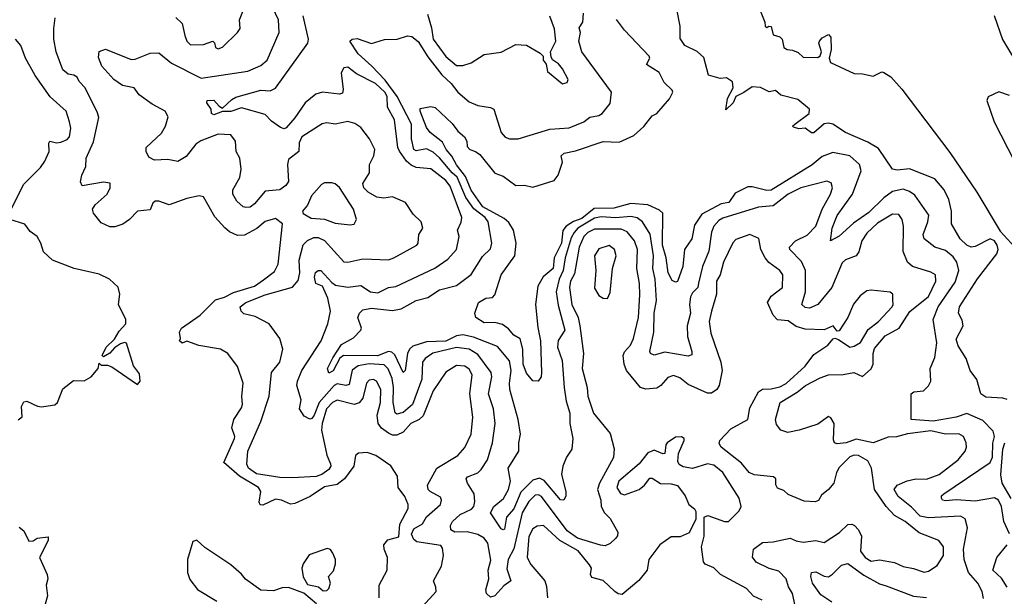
# Model space of a CAD drawing. Extents: x 1468344 to 1613994, y 525695 to 643861.
# Tile 281 of 427: x 1527041 to 1531671, y 609202 to 611916. Entities that reach past the tile are written whole.
import ezdxf

# ---------------------------------------------------------------- set-up
doc = ezdxf.new("R2010")
doc.units = 0

msp = doc.modelspace()

# ---------------------------------------------------------------- linework, layer by layer
at = {"layer": '0CON10XD'}
for points in [[(1529171.5, 610045), (1529158.2, 610155), (1529169.6, 610245), (1529155, 610272.2), (1529135, 610285.2), (1529095, 610288.4), (1529045, 610257.5), (1528985, 610169.5), (1528938.2, 610051.8), (1528919.7, 610035), (1528881.1, 610015), (1528845.1, 609974.9), (1528815, 609961.1), (1528795, 609961.2), (1528775, 609970.2), (1528743.3, 609993.3), (1528727.8, 610015), (1528721.9, 610055), (1528738.8, 610115), (1528739.3, 610175), (1528718.5, 610215), (1528705, 610222.3), (1528685, 610220.4), (1528671.9, 610205), (1528654.8, 610135), (1528637.7, 610112.3), (1528615, 610105.2), (1528535, 610125.9), (1528512.1, 610115), (1528484.6, 610085), (1528463.5, 610015), (1528461.2, 609985), (1528486.1, 609866.1), (1528503.3, 609826.7), (1528504, 609815), (1528495, 609800), (1528462.5, 609775), (1528435, 609766.7), (1528325, 609760), (1528265, 609761.9), (1528155, 609779.3), (1528118.1, 609805), (1528110, 609825), (1528113.5, 609885), (1528175.6, 610025), (1528214.1, 610145), (1528225.5, 610255), (1528265, 610304.2), (1528278.2, 610365), (1528264.3, 610415), (1528214.3, 610485), (1528149.5, 610519.5), (1528095, 610531.9), (1528082.5, 610545), (1528077.8, 610565), (1528104.4, 610585), (1528195, 610621.3), (1528325, 610657.7), (1528350.6, 610689.4), (1528358.8, 610725), (1528357.9, 610755), (1528355.2, 610785), (1528374, 610856), (1528395, 610876.2), (1528425, 610890.7), (1528445, 610891.4), (1528475, 610876.7), (1528565, 610776.9), (1528585, 610775.5), (1528655, 610790), (1528775, 610786.1), (1528801.4, 610795), (1528909.2, 610855), (1528915.6, 610865), (1528917.9, 610905), (1528937.2, 610935), (1528928.6, 610965), (1528891.5, 611001.5), (1528855.4, 611055.4), (1528795, 611082.3), (1528753.4, 611076.6), (1528720.9, 611080.9), (1528680.5, 611105), (1528659.6, 611125), (1528655.4, 611145), (1528686.8, 611195), (1528686.4, 611235), (1528706.9, 611275), (1528711.7, 611305), (1528685.8, 611355.8), (1528645, 611408.6), (1528616.9, 611426.9), (1528585, 611436.8), (1528525, 611424.6), (1528485, 611431.3), (1528463.4, 611426.6), (1528368.9, 611365), (1528356.3, 611336.3), (1528354, 611295), (1528305, 611258.5), (1528300, 611235), (1528304.7, 611155.3), (1528293.5, 611135), (1528264.1, 611115.9), (1528195, 611108.8), (1528145, 611048.8), (1528125, 611034.5), (1528105, 611031.5), (1528092, 611035), (1528062.4, 611062.4), (1528043.3, 611095), (1528043.4, 611115), (1528075.9, 611174.1), (1528083.4, 611213.4), (1528076.4, 611265), (1528058.8, 611295), (1528056.2, 611345), (1528034.7, 611374.7), (1527975, 611377.7), (1527893.4, 611346.6), (1527870.5, 611329.5), (1527825, 611272), (1527785, 611249.2), (1527738.6, 611258.6), (1527675, 611255.5), (1527649.2, 611269.2), (1527636.2, 611295), (1527636.7, 611315), (1527708.5, 611381.5), (1527727.1, 611415), (1527738.9, 611458.9), (1527725, 611486), (1527665, 611518.1), (1527602.6, 611562.6), (1527580, 611595), (1527525, 611605.6), (1527484.7, 611634.7), (1527428.1, 611698.1), (1527411.9, 611738.1), (1527415, 611766.7), (1527445, 611778.1), (1527565, 611728.6), (1527585, 611730.6), (1527655, 611758.2), (1527695, 611760.4), (1527755, 611711.5), (1527895, 611640.7), (1528115, 611674.4), (1528175, 611700), (1528205.6, 611725), (1528261.8, 611855), (1528258.6, 611915), (1528230.2, 611975)], [(1531685, 610128.9), (1531665, 610135.7), (1531585, 610139), (1531560.8, 610155), (1531542.4, 610222.4), (1531510.3, 610265), (1531492.4, 610322.4), (1531455, 610381.2), (1531445, 610413.3), (1531477.2, 610475), (1531472.7, 610502.7), (1531455.6, 610535), (1531460.3, 610565), (1531545, 610696.3), (1531635.9, 610814.1), (1531641.9, 610835), (1531638.4, 610855), (1531625.5, 610875.5), (1531605, 610885.4), (1531535, 610848.2), (1531515, 610845.6), (1531495, 610855.6), (1531463.5, 610885), (1531422.9, 610955), (1531422.5, 611015), (1531410.6, 611070.6), (1531387.7, 611115), (1531345, 611167.5), (1531225, 611213.8), (1531167.7, 611207.7), (1531145, 611213.3), (1531079.4, 611309.4), (1531029.5, 611339.5), (1530925, 611384.5), (1530865, 611424.5), (1530845, 611429.5), (1530825, 611425.6), (1530775, 611384), (1530765, 611384), (1530735, 611405.6), (1530705, 611402.5), (1530680.4, 611410.4), (1530675.8, 611415), (1530685.6, 611425), (1530754, 611475), (1530755.8, 611495), (1530700.5, 611540.5), (1530620.8, 611560.8), (1530595, 611582.5), (1530565, 611576.7), (1530525, 611597.3), (1530485, 611600), (1530447.1, 611572.9), (1530408.9, 611555), (1530395.8, 611524.2), (1530362.5, 611492.5), (1530369.5, 611545), (1530395.6, 611595), (1530393.6, 611623.6), (1530365, 611642.5), (1530335, 611640), (1530280, 611655), (1530257.9, 611737.9), (1530226.5, 611766.5), (1530168.8, 611795), (1530147.3, 611827.3), (1530147.1, 611885), (1530131.2, 611965)], [(1530517.8, 611975), (1530546, 611905), (1530547.5, 611885), (1530555, 611880), (1530563.8, 611886.2), (1530575, 611883.3), (1530585, 611844.3), (1530615, 611835.5), (1530627.5, 611825), (1530634.5, 611784.5), (1530650, 611775), (1530675, 611773.3), (1530701.5, 611761.5), (1530725, 611740.3), (1530795, 611737.5), (1530805, 611745.7), (1530811.8, 611765), (1530798.8, 611805), (1530801.5, 611815), (1530815, 611830.4), (1530845, 611846.5), (1530855.9, 611834.1), (1530857.3, 611775), (1530847.6, 611735), (1530853.8, 611715), (1530965, 611663.3), (1531005, 611661.7), (1531055, 611649.5), (1531095, 611670), (1531105, 611667.5), (1531137.8, 611647.8), (1531189.6, 611589.6), (1531415, 611290.7), (1531542.2, 611105), (1531651.2, 610921.2), (1531720.9, 610845)], [(1528732, 609195), (1528732, 609255), (1528769.1, 609325), (1528770.4, 609385), (1528754.6, 609425), (1528753.6, 609445), (1528772.4, 609467.6), (1528825, 609482), (1528828.6, 609541.4), (1528867.9, 609615), (1528867.5, 609635), (1528852.5, 609672.5), (1528821.4, 609715), (1528818.6, 609768.6), (1528787.3, 609817.3), (1528716.7, 609865), (1528675, 609878.6), (1528634.3, 609875.7), (1528620, 609865), (1528612.3, 609815), (1528569.2, 609755), (1528535, 609728.2), (1528475, 609718.2), (1528407.7, 609672.3), (1528335, 609638.7), (1528315, 609636.7), (1528273.1, 609655), (1528245, 609659.5), (1528214.5, 609645.5), (1528185, 609630.9), (1528172.9, 609632.9), (1528168.2, 609645), (1528175.8, 609695), (1528165, 609714.1), (1528075, 609767.2), (1528001.5, 609831.5), (1528051.5, 609945), (1528053.3, 609955), (1528039.5, 609995), (1528047.7, 610035), (1528085, 610089.4), (1528089.5, 610105), (1528085.9, 610145), (1528092.2, 610205), (1528065, 610283.3), (1528020, 610345), (1527986, 610365), (1527883.1, 610383.1), (1527826.7, 610403.3), (1527805, 610393.3), (1527792.5, 610405), (1527797.5, 610415), (1527792.5, 610445), (1527803.1, 610465), (1527890, 610525), (1527961.5, 610598.5), (1528005, 610609.6), (1528047.1, 610632.9), (1528145, 610661.7), (1528188, 610692), (1528239.6, 610730.4), (1528256.1, 610765), (1528276.7, 610955), (1528245, 610980), (1528195, 610966.2), (1528157.2, 610932.8), (1528098.5, 610901.5), (1528065, 610901.1), (1528027.3, 610917.3), (1528006.4, 610936.4), (1527958.7, 610988.7), (1527905, 611082), (1527885, 611087.5), (1527827.5, 611075), (1527745, 611045.5), (1527695, 611062.5), (1527678.3, 611061.7), (1527667.5, 611052.5), (1527655, 611021.2), (1527595, 611015.6), (1527558, 610975), (1527526.2, 610953.8), (1527488.9, 610941.1), (1527465, 610941.8), (1527425, 610960.8), (1527388.6, 611005), (1527383.3, 611025), (1527396.9, 611045), (1527452.7, 611095), (1527467.7, 611125), (1527466.6, 611146.6), (1527435, 611152.2), (1527335, 611133.8), (1527327, 611153), (1527333.3, 611185), (1527352.9, 611225), (1527354.7, 611265), (1527388.5, 611341.5), (1527414, 611455), (1527408.1, 611478.1), (1527349.1, 611595), (1527321.2, 611625), (1527311.2, 611645), (1527296.7, 611655), (1527270, 611660), (1527245, 611680), (1527213.6, 611765), (1527202.7, 611825), (1527201.8, 611875), (1527207.9, 611925)], [(1527775.7, 611925.7), (1527805, 611897.5), (1527817.7, 611842.3), (1527827.9, 611815), (1527845, 611797.2), (1527905, 611799.3), (1527950, 611815), (1527957.9, 611807.9), (1527962, 611785), (1527975, 611779.4), (1527995, 611787.5), (1528066, 611855), (1528078.8, 611875), (1528074.4, 611915), (1528090.5, 611955)], [(1528792.3, 610227.7), (1528773.4, 610273.4), (1528755, 610291.9), (1528685, 610297.2), (1528632.4, 610287.6), (1528605, 610267.1), (1528590.2, 610199.8), (1528575, 610195.2), (1528535, 610202.2), (1528519.6, 610195), (1528449.9, 610115), (1528426.9, 610055), (1528415, 610039.8), (1528405, 610036), (1528379.5, 610049.5), (1528357.3, 610085), (1528365, 610127.5), (1528344.7, 610194.7), (1528347.1, 610215), (1528367.5, 610265), (1528458.6, 610405), (1528490, 610485), (1528502.5, 610545), (1528490.8, 610605), (1528465, 610662.5), (1528434.5, 610674.5), (1528428, 610705), (1528432.9, 610727.1), (1528445, 610736.5), (1528458, 610735), (1528508.7, 610678.7), (1528526.6, 610666.6), (1528585, 610657.6), (1528645, 610665.3), (1528691.8, 610635), (1528725, 610631.1), (1528775, 610655.3), (1528809.7, 610660.3), (1528992.8, 610747.2), (1529055, 610788.5), (1529096, 610835), (1529108.1, 610895), (1529100.6, 610925), (1529117.4, 610962.6), (1529119.8, 610985), (1529065, 611132.2), (1529045, 611160), (1528975, 611213.8), (1528905, 611221.2), (1528881.9, 611231.9), (1528860.4, 611250.4), (1528827.2, 611297.2), (1528819.8, 611315), (1528803.9, 611445), (1528770.2, 611505), (1528768.8, 611555), (1528758.6, 611575), (1528715, 611616.1), (1528625, 611661.5), (1528585, 611692.5), (1528565, 611689.5), (1528553.8, 611666.2), (1528563.1, 611586.9), (1528559, 611571), (1528545, 611566), (1528465, 611575.4), (1528434.4, 611565), (1528384.5, 611525), (1528336, 611454), (1528295, 611406.7), (1528285, 611402.7), (1528268, 611408), (1528225, 611438), (1528195, 611470.6), (1528085, 611500.5), (1528035, 611483.8), (1527995, 611483.4), (1527955, 611469.1), (1527943.1, 611475), (1527942.2, 611495), (1527922, 611525), (1527923.3, 611535), (1527955, 611536.9), (1527978.8, 611508.8), (1527995, 611499.5), (1528038.9, 611541.1), (1528058.2, 611551.8), (1528174.6, 611584.6), (1528218.8, 611581.2), (1528245, 611593.1), (1528397.1, 611805), (1528399.2, 611825), (1528373.8, 611933.8)], [(1531573, 609193), (1531567.5, 609225), (1531547.1, 609265), (1531502.5, 609315), (1531482, 609375), (1531479.2, 609425), (1531498, 609525), (1531487.6, 609567.6), (1531465, 609580), (1531315, 609571.5), (1531275, 609580), (1531235, 609621.3), (1531171.8, 609671.8), (1531153.2, 609705), (1531166.9, 609725), (1531215, 609746.4), (1531255, 609755.7), (1531305, 609753.5), (1531364.8, 609775.2), (1531454.5, 609845), (1531487.5, 609885), (1531493.5, 609905), (1531492.2, 609925), (1531478.8, 609955), (1531457.3, 609967.3), (1531395, 609965.6), (1531325, 609981.5), (1531216.7, 609966.7), (1531165, 609953.2), (1531125, 609951.8), (1531055, 609924), (1530975, 609941.8), (1530927.5, 609925), (1530885, 609920), (1530873.3, 609925), (1530868.6, 609938.6), (1530871.2, 610015), (1530855, 610042.5), (1530845, 610048), (1530795, 610013.1), (1530706.2, 609983.8), (1530653.1, 609973.1), (1530620, 609985), (1530600.6, 610010.6), (1530595.7, 610035), (1530618.1, 610115), (1530697.4, 610162.6), (1530736.4, 610195), (1530805, 610231.2), (1530845, 610245.4), (1530912.9, 610247.1), (1530963.8, 610256.2), (1531005, 610236.7), (1531045, 610273.8), (1531055.4, 610295.4), (1531054.4, 610345), (1531061.2, 610368.8), (1531111.1, 610428.9), (1531177.1, 610465), (1531226.5, 610543.5), (1531315, 610612.7), (1531348.9, 610685), (1531348.1, 610715), (1531325, 610728.5), (1531240, 610755), (1531215.4, 610775), (1531195.8, 610825), (1531197, 610945), (1531190.8, 610975), (1531175, 610999.2), (1531145, 611000.9), (1531075, 610958.6), (1531025, 610911.8), (1531001.3, 610875), (1530986.9, 610823.1), (1530975, 610804.7), (1530925, 610785.4), (1530908.3, 610771.7), (1530860, 610655), (1530793.7, 610576.3), (1530755, 610558.8), (1530735, 610561.5), (1530718.6, 610575), (1530735.8, 610635), (1530735.7, 610735.7), (1530717.5, 610777.5), (1530663.1, 610835), (1530661.1, 610845), (1530688.9, 610875), (1530745, 610901.8), (1530785.7, 610945), (1530814.3, 611025), (1530853.8, 611095), (1530862.9, 611125), (1530857.8, 611147.8), (1530836.3, 611156.3), (1530715, 611125.2), (1530654.7, 611095), (1530585, 611039.6), (1530515, 611034), (1530347.9, 610982.1), (1530328.8, 610971.2), (1530305.8, 610944.2), (1530293.7, 610916.3), (1530282.6, 610827.4), (1530252.4, 610755), (1530233.8, 610676.2), (1530229.7, 610655), (1530205, 610630.8), (1530195, 610611.4), (1530191, 610575), (1530195.2, 610535), (1530180, 610475), (1530181.4, 610425), (1530202.7, 610355), (1530201.7, 610338.3), (1530185, 610332.7), (1530075, 610352.1), (1530025, 610336.9), (1530007.5, 610345), (1530004.6, 610355), (1530024, 610445), (1530024.8, 610535), (1530035.9, 610595), (1530030, 610695), (1530018.6, 610745), (1530021, 610805), (1530006.8, 610906.8), (1529970.5, 610965), (1529945, 610984), (1529915, 610989.9), (1529845, 610983.1), (1529775, 610987.6), (1529745, 610981.9), (1529666.2, 610935), (1529648.1, 610915), (1529635, 610890), (1529605.7, 610795), (1529596.5, 610735), (1529578.8, 610695), (1529564.5, 610635), (1529572.7, 610572.7), (1529604.4, 610455), (1529573.7, 610406.3), (1529570.4, 610375), (1529592.4, 610312.4), (1529601.5, 610185), (1529611.2, 610121.2), (1529628.4, 610065), (1529628.9, 610015), (1529642.4, 609945), (1529637.8, 609895), (1529612.2, 609857.8), (1529595.8, 609814.2), (1529589.2, 609775), (1529610, 609695), (1529609.2, 609675), (1529600, 609655), (1529585, 609656.9), (1529507.6, 609747.6), (1529485, 609758.8), (1529455, 609749.8), (1529397.5, 609692.5), (1529365, 609614.2), (1529330.3, 609575), (1529321.3, 609518.7), (1529315, 609514.7), (1529305, 609520.5), (1529254.7, 609595), (1529271.2, 609625), (1529316.4, 609663.6), (1529340, 609705), (1529348.9, 609745), (1529339.1, 609805), (1529388.5, 609885), (1529387.9, 609925), (1529396, 609965), (1529385.3, 610035), (1529346.9, 610175), (1529344.2, 610205), (1529353, 610265), (1529345, 610310), (1529288, 610378), (1529175, 610422.3), (1529125, 610433.2), (1529095, 610428.4), (1529045, 610403.6), (1528955, 610400.4), (1528890.7, 610379.3), (1528874.4, 610365), (1528864.4, 610345.6), (1528854.2, 610265.8), (1528845, 610256.2), (1528805, 610338.4), (1528791.3, 610351.3), (1528776, 610354), (1528723.8, 610333.8), (1528564, 610336), (1528546.9, 610323.1), (1528516.1, 610263.9), (1528495, 610252.7), (1528489.1, 610275), (1528514.5, 610325.5), (1528555, 610387.6), (1528611.2, 610418.8), (1528645.7, 610455), (1528648.1, 610465), (1528631.8, 610515), (1528639.7, 610535), (1528655, 610550.6), (1528695, 610558.3), (1528795, 610547.5), (1528835, 610555.3), (1528905, 610593.9), (1528961.3, 610608.7), (1529015.8, 610645), (1529095, 610665.4), (1529165, 610716.7), (1529217.8, 610802.2), (1529255, 610837.1), (1529261.8, 610865), (1529244.7, 610965), (1529230.2, 610985), (1529176.5, 611026.5), (1529139.4, 611079.4), (1529097.9, 611175), (1529074.6, 611194.6), (1529015, 611266.3), (1528985, 611293.2), (1528955, 611309), (1528905, 611299.4), (1528895, 611305.5), (1528884.3, 611355), (1528884.4, 611425), (1528816.5, 611555), (1528760.7, 611630.7), (1528697.9, 611697.9), (1528633.3, 611755), (1528593.3, 611815), (1528605.4, 611824.6), (1528627.7, 611827.7), (1528695, 611803.5), (1528756.4, 611823.6), (1528815.9, 611824.1), (1528865, 611840), (1528885, 611836.3), (1528915, 611813.2), (1528960.9, 611740.9), (1529026, 611656), (1529070.7, 611615), (1529102.1, 611575), (1529155, 611530), (1529195, 611511.5), (1529255, 611503.3), (1529270.8, 611495), (1529305.2, 611385.2), (1529323.9, 611363.9), (1529345.3, 611355.3), (1529385, 611355.8), (1529535, 611400.4), (1529625, 611406.9), (1529694.3, 611435), (1529723.1, 611456.9), (1529765, 611464.7), (1529780, 611475), (1529817.7, 611522.3), (1529824.8, 611575), (1529684.8, 611765), (1529670.7, 611815), (1529678.6, 611855), (1529672.3, 611877.7), (1529690, 611905), (1529693, 611947)], [(1531695.9, 609495.9), (1531668.8, 609555), (1531658.3, 609625), (1531644.2, 609655), (1531625, 609666.2), (1531535, 609649.6), (1531445, 609655.9), (1531395, 609651.5), (1531381.2, 609655), (1531376, 609665), (1531376, 609675), (1531387.5, 609685), (1531605, 609831.6), (1531615, 609858), (1531617.3, 609922.7), (1531624.8, 609955), (1531619, 609979), (1531569.7, 610029.7), (1531495, 610063.3), (1531444.2, 610045), (1531336.7, 610026.8), (1531233.3, 610035), (1531234, 610155), (1531245.9, 610164.1), (1531290.7, 610169.3), (1531315, 610192.5), (1531326.2, 610215), (1531322.5, 610275), (1531344.2, 610325.8), (1531353.8, 610395), (1531336, 610505), (1531360.6, 610565), (1531439.6, 610680.4), (1531457.6, 610735), (1531448, 610775), (1531430.1, 610800.1), (1531395, 610830), (1531345, 610846.2), (1531294.2, 610885), (1531289.5, 610905), (1531312, 610965), (1531315.7, 610995.7), (1531250, 611090), (1531225, 611108.2), (1531195, 611118.4), (1531145, 611106.8), (1531105, 611077.3), (1531035, 611008.4), (1530962.2, 610957.8), (1530895, 610896.7), (1530854.6, 610874.6), (1530861.9, 610935), (1530884.8, 610995), (1530957, 611095), (1530998.9, 611205), (1530990.3, 611235), (1530945, 611274.8), (1530865, 611290.5), (1530815, 611272.5), (1530767.2, 611232.8), (1530575, 611114.1), (1530555, 611112.2), (1530485, 611129.3), (1530465, 611128.8), (1530405, 611099.7), (1530376.7, 611055), (1530339.4, 611049.4), (1530249.1, 611000.9), (1530215, 610949.2), (1530202.4, 610885), (1530167.5, 610835), (1530159.1, 610755), (1530135, 610684.2), (1530125, 610680.8), (1530109.1, 610689.1), (1530090.5, 610725), (1530082, 610795), (1530064.4, 610855), (1530065.7, 611005.7), (1530050, 611020), (1529995.2, 611045.1), (1529915, 611050.8), (1529835, 611029.6), (1529742.5, 611027.5), (1529685, 610980.2), (1529645, 610966.6), (1529611.4, 610945), (1529595.9, 610924.1), (1529588.7, 610865), (1529555.4, 610795), (1529549.2, 610745), (1529503.4, 610706.6), (1529478.6, 610661.4), (1529466.7, 610575), (1529477.4, 610467.4), (1529490.4, 610405), (1529494.5, 610255.5), (1529492.9, 610235), (1529480, 610215), (1529455, 610216.2), (1529425, 610252.5), (1529409.5, 610295), (1529406.9, 610365), (1529394.1, 610414.1), (1529365, 610430.8), (1529340.6, 610460.6), (1529311.6, 610481.6), (1529275, 610490.8), (1529225, 610490), (1529186.2, 610515), (1529181.2, 610535), (1529198.6, 610585), (1529234, 610605), (1529265, 610608.6), (1529275, 610622), (1529305.6, 610715), (1529370.4, 610805), (1529375.4, 610865), (1529363.8, 610925), (1529341.5, 610961.5), (1529319.7, 610979.7), (1529219, 611035), (1529163.8, 611113.8), (1529137.6, 611177.6), (1529095, 611233.5), (1529073.8, 611273.8), (1529046.2, 611305), (1529030, 611340), (1528972.3, 611385), (1528955, 611408.5), (1528924, 611485), (1528925, 611498), (1528975, 611507.5), (1528995, 611502.5), (1529075, 611427.5), (1529101.1, 611391.1), (1529133.8, 611365), (1529143.8, 611345), (1529145, 611320), (1529157.5, 611305), (1529185, 611295.7), (1529205, 611281.1), (1529275, 611194.4), (1529315, 611180), (1529375, 611136.5), (1529415, 611136.9), (1529455, 611128.5), (1529555, 611159.3), (1529573.5, 611185), (1529593.1, 611245), (1529588.2, 611275), (1529601.5, 611288.5), (1529655, 611298.6), (1529785, 611342.9), (1529860.2, 611339.8), (1529928.6, 611371.4), (1529976.9, 611413.1), (1530015, 611463.3), (1530037.5, 611475), (1530096.8, 611543.2), (1530112.5, 611575), (1530110, 611585), (1530071.2, 611621.2), (1530048.2, 611668.2), (1529988.8, 611705), (1530003.8, 611735), (1530001.2, 611745), (1529885, 611866.4), (1529847.5, 611917.5)], [(1528958.6, 611941.4), (1528977.4, 611877.4), (1528985.3, 611825), (1529045, 611743.2), (1529095, 611701.1), (1529125, 611700), (1529165, 611712.5), (1529225, 611752.5), (1529305, 611764), (1529375, 611798.8), (1529425, 611796.7), (1529488.3, 611758.3), (1529502.5, 611745), (1529502.5, 611725), (1529517, 611707), (1529523, 611673), (1529594.2, 611614.2), (1529615, 611621.2), (1529621.2, 611635), (1529593.8, 611685), (1529575, 611708.8), (1529546.7, 611726.7), (1529540.7, 611740.7), (1529537.5, 611765), (1529562, 611815), (1529556.9, 611873.1), (1529535, 611933.3)], [(1531623.7, 611935), (1531662.8, 611822.8), (1531790.4, 611610.4)], [(1526987.1, 610995), (1527058.9, 611141.1), (1527139.6, 611220.4), (1527159.8, 611250.2), (1527179.6, 611295), (1527178.6, 611335), (1527183.3, 611345), (1527215, 611337.1), (1527235, 611339.3), (1527265, 611352.5), (1527275.9, 611364.1), (1527281.9, 611405), (1527275.6, 611435.6), (1527260, 611485), (1527185, 611552.5), (1527113.8, 611653.8), (1527068.9, 611735), (1527047.5, 611795), (1527022.2, 611825)], [(1531695, 611560), (1531645, 611576.7), (1531595, 611552.5), (1531588.8, 611535), (1531623.1, 611435), (1531718.6, 611248.6)], [(1528595, 610950.8), (1528615, 610954.2), (1528625.8, 610975), (1528611.1, 611025), (1528545, 611125.6), (1528525, 611144), (1528508.8, 611148.8), (1528475, 611148.9), (1528460.2, 611139.8), (1528413.3, 611086.8), (1528395, 611043.8), (1528372, 611015), (1528375, 611003.3), (1528411.8, 610981.8), (1528475, 610976.9), (1528525, 610958.6), (1528595, 610950.8)], [(1527035, 610033.3), (1527053.3, 610046.7), (1527050, 610095), (1527061.7, 610118.3), (1527075, 610121.2), (1527125, 610097.1), (1527144.5, 610094.5), (1527207, 610103), (1527218.8, 610115), (1527245, 610178.8), (1527295, 610217.5), (1527345, 610216.7), (1527377.5, 610235), (1527410, 610275), (1527415, 610300), (1527425, 610290), (1527455, 610290), (1527475, 610282.5), (1527595, 610200), (1527607.5, 610215), (1527605, 610250), (1527577, 610287), (1527543.1, 610393.1), (1527535, 610396.9), (1527515, 610390.5), (1527487.7, 610372.3), (1527465, 610346.2), (1527435, 610330), (1527430, 610335), (1527447.5, 610375), (1527487.1, 610412.9), (1527509.5, 610450.5), (1527541.1, 610485), (1527540, 610505), (1527506, 610575), (1527512.5, 610625), (1527505, 610656.7), (1527464.4, 610694.4), (1527415, 610718.6), (1527297.5, 610745), (1527195, 610783.8), (1527154.2, 610824.2), (1527140.8, 610865), (1527123.8, 610895), (1527090, 610920), (1527065, 610954.3), (1526995.7, 610975.7)], [(1530692, 609135), (1530675.2, 609215), (1530656.7, 609246.7), (1530645, 609284.4), (1530610.7, 609320.7), (1530565, 609333.6), (1530505, 609363.1), (1530487, 609387), (1530492.7, 609425), (1530535, 609455.3), (1530585, 609458.9), (1530665, 609476), (1530692.9, 609462.9), (1530725, 609456.9), (1530784.4, 609465.6), (1530825, 609456.2), (1530896.6, 609503.4), (1530935, 609539.7), (1530955, 609542.5), (1530966.2, 609535), (1530986, 609515), (1530999.6, 609485), (1530995.4, 609415), (1531017.3, 609385), (1531045, 609368.2), (1531085, 609373.5), (1531155, 609360.9), (1531195, 609343.3), (1531244, 609334), (1531295, 609315.6), (1531315, 609320.8), (1531355, 609347.1), (1531384.6, 609395), (1531385.4, 609435), (1531362.9, 609465), (1531271.2, 609501.2), (1531205, 609554), (1531155, 609582.1), (1531115.5, 609625.5), (1531060.7, 609705), (1531047.5, 609805), (1531029.7, 609839.7), (1530985.4, 609865.4), (1530965, 609866.6), (1530945, 609858.4), (1530895, 609808.4), (1530881.6, 609785), (1530868.9, 609735), (1530845, 609704.6), (1530812.1, 609677.9), (1530797.1, 609652.9), (1530782.1, 609647.9), (1530730.6, 609650.6), (1530655, 609681.1), (1530635, 609700.6), (1530605, 609712), (1530597.5, 609727.5), (1530596.7, 609755), (1530586, 609765), (1530495, 609774.7), (1530471.2, 609785), (1530435, 609828.4), (1530339.5, 609905), (1530331.2, 609921.2), (1530332.9, 609935), (1530385, 609990.6), (1530464.7, 610035), (1530475, 610089.2), (1530515, 610165.3), (1530535, 610177.9), (1530575, 610178.8), (1530615, 610188.2), (1530645, 610204.7), (1530735.2, 610284.8), (1530775, 610340.5), (1530842, 610385), (1530866, 610414), (1530875, 610417.5), (1530891.7, 610411.7), (1530945, 610375.6), (1530965, 610380), (1530995, 610397.6), (1531031.7, 610458.3), (1531080.4, 610495), (1531143.5, 610565), (1531148.9, 610575), (1531147.8, 610597.8), (1531146.7, 610625), (1531135, 610634), (1531045, 610643.5), (1531025, 610640.5), (1530994.1, 610615.9), (1530962.9, 610577.1), (1530935.4, 610515), (1530895, 610452.5), (1530885, 610450), (1530865.9, 610475.9), (1530823.8, 610456.2), (1530735, 610459.5), (1530692.6, 610472.6), (1530655, 610498.5), (1530605, 610503.9), (1530584.2, 610525), (1530558.2, 610585), (1530575.6, 610614.4), (1530628, 610655), (1530629.2, 610715), (1530615.4, 610735), (1530563.5, 610773.5), (1530546.5, 610795), (1530527.1, 610835), (1530516.8, 610886.8), (1530475, 610904.4), (1530409.1, 610880.9), (1530395, 610866), (1530350.8, 610775), (1530334.6, 610715), (1530318.4, 610685), (1530317.4, 610625), (1530294.1, 610544.1), (1530283.9, 610495), (1530291.4, 610441.4), (1530338.4, 610305), (1530345.3, 610265), (1530330.4, 610195), (1530320, 610175), (1530295, 610158.8), (1530275, 610158.8), (1530185, 610199.4), (1530145, 610231.2), (1530115, 610241.8), (1530088.5, 610231.5), (1530056.1, 610193.9), (1530038, 610182), (1529985, 610177), (1529961.2, 610185), (1529894.5, 610264.5), (1529883.5, 610295), (1529878.9, 610335), (1529885, 610353.3), (1529913.3, 610385), (1529927.3, 610415), (1529950.7, 610515), (1529958.2, 610621.8), (1529956.3, 610675), (1529943.4, 610745), (1529946.9, 610835), (1529932.3, 610875), (1529897.3, 610917.3), (1529869.5, 610929.5), (1529829.4, 610930.6), (1529745, 610931), (1529713.4, 610915), (1529694.1, 610895), (1529671.5, 610845), (1529649.5, 610720.5), (1529631.4, 610685), (1529626.9, 610655), (1529637.3, 610575), (1529666.9, 610515), (1529675.3, 610475), (1529693, 610345), (1529686.2, 610275), (1529709.6, 610185), (1529712.9, 610145), (1529740, 610065), (1529818.4, 609968.4), (1529837, 609897), (1529832.9, 609855), (1529767.7, 609735), (1529759.1, 609705), (1529773.8, 609655), (1529775.7, 609625.7), (1529791.9, 609595), (1529818.1, 609568.1), (1529854.2, 609504.2), (1529852.4, 609487.6), (1529842.5, 609475), (1529818.4, 609451.6), (1529795, 609440.7), (1529772.5, 609442.5), (1529665, 609476.3), (1529615, 609510.6), (1529495, 609672.9), (1529480.4, 609680.4), (1529465, 609678), (1529435, 609649.3), (1529404, 609595), (1529364.8, 609425.2), (1529338.8, 609375), (1529332.5, 609332.5), (1529350.8, 609275), (1529317.6, 609252.4), (1529275, 609205.4), (1529255, 609198.5), (1529236.9, 609215), (1529232.8, 609232.8), (1529248.1, 609285), (1529244.2, 609325), (1529256.7, 609373.3), (1529243.4, 609453.4), (1529226, 609476), (1529195, 609492.9), (1529145, 609505.5), (1529088, 609505), (1529069.1, 609515), (1529067.7, 609535), (1529076.7, 609555), (1529113, 609587), (1529166.6, 609613.4), (1529177.5, 609625), (1529182, 609648), (1529178.8, 609685), (1529146.9, 609735), (1529141.1, 609755), (1529147.5, 609765), (1529195, 609782.9), (1529211.2, 609798.8), (1529241.5, 609845), (1529264.7, 609925), (1529277.2, 610015), (1529269, 610085), (1529246.5, 610155), (1529261.1, 610235), (1529258, 610255), (1529195, 610340.8), (1529155, 610366), (1529095, 610372.8), (1528983.4, 610346.6), (1528947.9, 610322.1), (1528935.5, 610305), (1528931.9, 610225), (1528888, 610105), (1528845, 610067.9), (1528815, 610059.4), (1528806.4, 610066.4), (1528797.7, 610115), (1528799.5, 610185), (1528792.3, 610227.7)], [(1529805, 610603.3), (1529818.3, 610631.7), (1529829.6, 610745), (1529845.4, 610805.4), (1529838.9, 610835), (1529813.7, 610853.7), (1529765, 610837.3), (1529744, 610805), (1529750.4, 610735), (1529745, 610653.3), (1529765, 610618), (1529785, 610606.2), (1529805, 610603.3)], [(1528935.3, 609154.7), (1528999.5, 609225), (1528998.9, 609245), (1528986.9, 609275), (1529024.6, 609345), (1529033.8, 609395), (1529028.9, 609428.9), (1529021.1, 609441.1), (1528909.5, 609459.5), (1528895, 609470.5), (1528884.5, 609495.5), (1528895, 609520.8), (1528935, 609544.3), (1528955, 609576.3), (1529020.9, 609635), (1529025.4, 609655), (1529019.5, 609669.5), (1528971.2, 609695), (1528962.2, 609705), (1528959.3, 609725), (1529003.4, 609805), (1529102.2, 609865), (1529135, 609903.5), (1529164.7, 609965), (1529171.5, 610045)], [(1530532.9, 609185), (1530492.7, 609202.7), (1530459.7, 609239.7), (1530336.2, 609305), (1530305.8, 609335.8), (1530265, 609353.3), (1530256.7, 609365), (1530248, 609435), (1530260, 609485), (1530260, 609575), (1530277, 609583), (1530355, 609554.3), (1530375, 609554.3), (1530425, 609604.3), (1530434.3, 609625.7), (1530423.8, 609665), (1530347.1, 609785), (1530305, 609819.1), (1530275, 609826), (1530205, 609804.5), (1530161.8, 609811.8), (1530142.6, 609822.6), (1530136.6, 609836.6), (1530140, 609875), (1530165.8, 609935.8), (1530165.7, 609945.7), (1530152.9, 609952.9), (1530125, 609951.4), (1530085.7, 609925), (1530079.5, 609915), (1530075.6, 609874.4), (1530065, 609872.9), (1530025, 609889.6), (1529995, 609877.3), (1529955, 609826.1), (1529858.1, 609745), (1529850, 609715), (1529866.4, 609686.4), (1529885, 609679.4), (1529954.6, 609705.4), (1529979.4, 609725), (1530005, 609757.8), (1530015, 609758.9), (1530055, 609732.9), (1530105, 609731.4), (1530135, 609724), (1530170.8, 609675), (1530188, 609635), (1530214.4, 609614.4), (1530221.2, 609601.2), (1530220.8, 609565), (1530189.2, 609500.8), (1530147.5, 609482.5), (1530105, 609482.5), (1530051.4, 609445), (1529999.4, 609375), (1529992.5, 609325), (1529953.5, 609276.5), (1529875, 609211.5), (1529855, 609214.7), (1529840, 609225), (1529785, 609276.2), (1529731.3, 609291.3), (1529725.6, 609305), (1529729.6, 609335), (1529720.8, 609350.8), (1529667, 609417), (1529581.7, 609465), (1529505, 609535.5), (1529475, 609532.5), (1529455, 609519.4), (1529435, 609484), (1529428.1, 609385), (1529445, 609352.8), (1529510, 609275), (1529518.7, 609248.7), (1529523.1, 609195)], [(1531703.5, 609663.5), (1531660.8, 609735), (1531654.3, 609774.3), (1531664.8, 609895), (1531674.3, 609925)], [(1527038.3, 609528.3), (1527060.5, 609510.5), (1527085, 609462.5), (1527105, 609463.3), (1527123.9, 609476.1), (1527175, 609482.5), (1527175.6, 609465), (1527134.3, 609385), (1527170, 609305), (1527173.3, 609285), (1527166.7, 609255), (1527172, 609205), (1527161.2, 609165)], [(1528437.8, 609167.8), (1528377, 609217), (1528305, 609244.2), (1528275, 609242), (1528235, 609228.8), (1528175, 609231.2), (1528102.5, 609282.5), (1528085, 609306.7), (1528035, 609350), (1527912.1, 609432.1), (1527875, 609467.5), (1527855, 609460), (1527830, 609375), (1527830, 609315), (1527842, 609282), (1527876.9, 609235), (1527968.9, 609178.9)], [(1528468.3, 609228.3), (1528485, 609230), (1528495, 609240), (1528502.5, 609265), (1528493.3, 609295), (1528517.1, 609322.9), (1528525.8, 609355), (1528525.8, 609375), (1528514, 609405), (1528502.3, 609422.3), (1528486.9, 609426.9), (1528402.5, 609397.5), (1528374.2, 609355.8), (1528367.5, 609335), (1528374.2, 609294.2), (1528395, 609257.5), (1528447, 609247), (1528468.3, 609228.3)], [(1531685.4, 609245.4), (1531657.6, 609287.6), (1531617.9, 609325), (1531636.8, 609385), (1531685.3, 609445)], [(1530860.8, 609175), (1530808.9, 609208.9), (1530770, 609265), (1530761.5, 609295), (1530764, 609315), (1530785, 609317.5), (1530825, 609296.6), (1530845, 609294.8), (1530864, 609306), (1530905, 609348.5), (1530935, 609357.6), (1531011.5, 609301.5), (1531085, 609261), (1531115, 609251.9), (1531245, 609203), (1531305, 609197.5)]]:
    msp.add_lwpolyline(points, dxfattribs=at)

doc.saveas('drawing.dxf')
